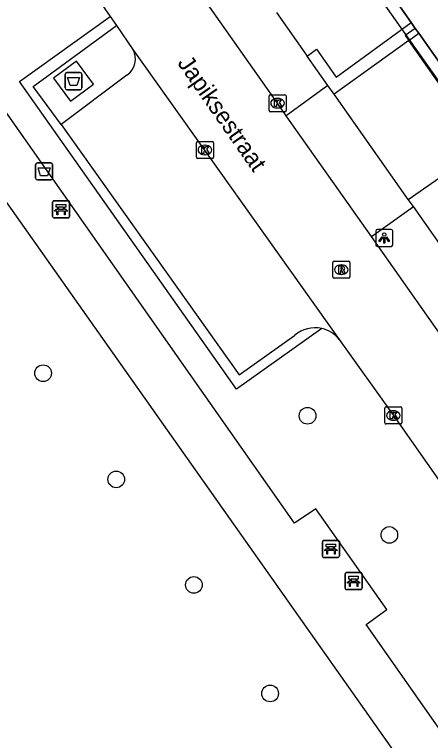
# Model space of a CAD drawing. Extents: x 159353 to 160616, y 385893 to 387321.
# Drawn here: x 160055.18 to 160079.62, y 387166.77 to 387209.38 of the extents above; entities that cross this region are included whole.
import ezdxf

# ---------------------------------------------------------------- set-up
doc = ezdxf.new("R2010")
doc.units = 0
for name, color, linetype in [('IMGEO_Afval_apart_plaats', 7, 'Continuous'), ('IMGEO_Afvalbak', 7, 'Continuous'), ('IMGEO_Bank', 7, 'Continuous'), ('IMGEO_Boom', 7, 'Continuous'), ('IMGEO_Haag', 7, 'Continuous'), ('IMGEO_Kolk', 7, 'Continuous'), ('IMGEO_Lichtpunt', 7, 'Continuous'), ('IMGEO_Openbare_ruimte_label', 7, 'Continuous'), ('IMGEO_Pand', 7, 'Continuous'), ('IMGEO_Pand_overbouw', 7, 'Continuous'), ('IMGEO_Parkeervlak_open', 7, 'Continuous'), ('IMGEO_Rijbaan_lokaal_open', 7, 'Continuous'), ('IMGEO_Rioolput', 7, 'Continuous'), ('IMGEO_Voetpad_gesloten', 7, 'Continuous'), ('IMGEO_Voetpad_open', 7, 'Continuous')]:
    doc.layers.add(name, color=color, linetype=linetype)

msp = doc.modelspace()

# ---------------------------------------------------------------- linework, layer by layer
at = {"layer": 'IMGEO_Afval_apart_plaats'}
for p, q in [((160058.251, 387205.966), (160059.041, 387205.966)), ((160059.041, 387205.966), (160058.251, 387205.966)), ((160058.151, 387205.066), (160058.151, 387205.866)), ((160058.151, 387205.866), (160058.151, 387205.066)), ((160059.141, 387205.866), (160059.141, 387205.066)), ((160059.141, 387205.066), (160059.141, 387205.866)), ((160059.041, 387204.966), (160058.251, 387204.966)), ((160058.251, 387204.966), (160059.041, 387204.966))]:
    msp.add_line(p, q, dxfattribs=at)
msp.add_lwpolyline([(160058.294, 387205.68), (160058.998, 387205.68), (160058.849, 387205.21), (160058.443, 387205.21), (160058.294, 387205.68)], dxfattribs=at)
for centre, start, end in [((160058.251, 387205.866), 90, 180), ((160058.251, 387205.866), 90, 180), ((160059.041, 387205.866), 0, 90), ((160059.041, 387205.866), 360, 90), ((160058.251, 387205.066), 180, 270), ((160058.251, 387205.066), 180, 270), ((160059.041, 387205.066), 270, 0), ((160059.041, 387205.066), 270, 0)]:
    msp.add_arc(centre, 0.1, start, end, dxfattribs=at)
at = {"layer": 'IMGEO_Afvalbak'}
for p, q in [((160056.424, 387199.768), (160056.424, 387200.568)), ((160056.424, 387200.568), (160056.424, 387199.768)), ((160056.524, 387200.668), (160057.314, 387200.668)), ((160057.314, 387200.668), (160056.524, 387200.668)), ((160057.414, 387200.568), (160057.414, 387199.768)), ((160057.414, 387199.768), (160057.414, 387200.568)), ((160057.314, 387199.668), (160056.524, 387199.668)), ((160056.524, 387199.668), (160057.314, 387199.668))]:
    msp.add_line(p, q, dxfattribs=at)
msp.add_lwpolyline([(160056.567, 387200.382), (160057.271, 387200.382), (160057.122, 387199.912), (160056.716, 387199.912), (160056.567, 387200.382)], dxfattribs=at)
for centre, start, end in [((160056.524, 387200.568), 90, 180), ((160056.524, 387200.568), 90, 180), ((160057.314, 387200.568), 0, 90), ((160057.314, 387200.568), 360, 90), ((160056.524, 387199.768), 180, 270), ((160056.524, 387199.768), 180, 270), ((160057.314, 387199.768), 270, 0), ((160057.314, 387199.768), 270, 0)]:
    msp.add_arc(centre, 0.1, start, end, dxfattribs=at)
at = {"layer": 'IMGEO_Bank'}
for p, q in [((160057.42, 387197.52), (160057.42, 387198.361)), ((160057.42, 387198.361), (160057.42, 387197.52)), ((160057.495, 387198.445), (160058.336, 387198.445)), ((160058.336, 387198.445), (160057.495, 387198.445)), ((160058.42, 387198.37), (160058.42, 387197.529)), ((160058.42, 387197.529), (160058.42, 387198.37)), ((160058.117, 387197.843), (160057.724, 387197.843)), ((160057.729, 387197.951), (160057.729, 387198.057)), ((160057.773, 387198.057), (160057.773, 387197.951)), ((160058.061, 387198.063), (160057.779, 387198.063)), ((160057.779, 387197.945), (160058.061, 387197.945)), ((160058.067, 387197.951), (160058.067, 387198.057)), ((160058.111, 387198.057), (160058.111, 387197.951)), ((160058.345, 387197.445), (160057.504, 387197.445)), ((160057.504, 387197.445), (160058.345, 387197.445)), ((160073.266, 387177.588), (160073.266, 387178.429)), ((160073.266, 387178.429), (160073.266, 387177.588)), ((160073.341, 387178.513), (160074.182, 387178.513)), ((160074.182, 387178.513), (160073.341, 387178.513)), ((160074.266, 387178.438), (160074.266, 387177.597)), ((160074.266, 387177.597), (160074.266, 387178.438)), ((160073.963, 387177.911), (160073.57, 387177.911)), ((160073.575, 387178.019), (160073.575, 387178.125)), ((160073.619, 387178.125), (160073.619, 387178.019)), ((160073.907, 387178.131), (160073.625, 387178.131)), ((160073.625, 387178.013), (160073.907, 387178.013)), ((160073.913, 387178.019), (160073.913, 387178.125)), ((160073.957, 387178.125), (160073.957, 387178.019)), ((160074.191, 387177.513), (160073.35, 387177.513)), ((160073.35, 387177.513), (160074.191, 387177.513)), ((160074.598, 387175.699), (160074.598, 387176.54)), ((160074.598, 387176.54), (160074.598, 387175.699)), ((160074.673, 387176.624), (160075.514, 387176.624)), ((160075.514, 387176.624), (160074.673, 387176.624)), ((160075.598, 387176.549), (160075.598, 387175.708)), ((160075.598, 387175.708), (160075.598, 387176.549)), ((160074.907, 387176.13), (160074.907, 387176.236)), ((160074.951, 387176.236), (160074.951, 387176.13)), ((160075.239, 387176.242), (160074.957, 387176.242)), ((160074.957, 387176.124), (160075.239, 387176.124)), ((160075.245, 387176.13), (160075.245, 387176.236)), ((160075.289, 387176.236), (160075.289, 387176.13)), ((160075.295, 387176.022), (160074.902, 387176.022)), ((160075.523, 387175.624), (160074.682, 387175.624)), ((160074.682, 387175.624), (160075.523, 387175.624))]:
    msp.add_line(p, q, dxfattribs=at)
for points in [[(160057.723, 387198.063), (160057.637, 387198.063), (160057.637, 387198.224), (160058.2, 387198.224), (160058.2, 387198.063), (160058.117, 387198.063)], [(160057.667, 387197.843), (160057.525, 387197.843), (160057.637, 387197.945), (160057.723, 387197.945)], [(160057.717, 387197.836), (160057.717, 387197.629), (160057.674, 387197.629), (160057.674, 387197.836)], [(160058.117, 387197.945), (160058.2, 387197.945), (160058.312, 387197.843), (160058.173, 387197.843)], [(160058.167, 387197.836), (160058.167, 387197.629), (160058.123, 387197.629), (160058.123, 387197.836)], [(160073.569, 387178.131), (160073.483, 387178.131), (160073.483, 387178.292), (160074.046, 387178.292), (160074.046, 387178.131), (160073.963, 387178.131)], [(160073.513, 387177.911), (160073.371, 387177.911), (160073.483, 387178.013), (160073.569, 387178.013)], [(160073.563, 387177.904), (160073.563, 387177.697), (160073.52, 387177.697), (160073.52, 387177.904)], [(160073.963, 387178.013), (160074.046, 387178.013), (160074.158, 387177.911), (160074.019, 387177.911)], [(160074.013, 387177.904), (160074.013, 387177.697), (160073.969, 387177.697), (160073.969, 387177.904)], [(160074.845, 387176.022), (160074.703, 387176.022), (160074.815, 387176.124), (160074.901, 387176.124)], [(160074.901, 387176.242), (160074.815, 387176.242), (160074.815, 387176.403), (160075.378, 387176.403), (160075.378, 387176.242), (160075.295, 387176.242)], [(160075.295, 387176.124), (160075.378, 387176.124), (160075.49, 387176.022), (160075.351, 387176.022)], [(160074.895, 387176.015), (160074.895, 387175.808), (160074.852, 387175.808), (160074.852, 387176.015)], [(160075.345, 387176.015), (160075.345, 387175.808), (160075.301, 387175.808), (160075.301, 387176.015)]]:
    msp.add_lwpolyline(points, dxfattribs=at)
for centre, radius, start, end in [((160057.498, 387198.367), 0.0779, 92.4484, 184.2845), ((160057.498, 387198.367), 0.0779, 92.4484, 184.2845), ((160058.342, 387198.367), 0.0779, 2.4484, 94.2845), ((160058.342, 387198.367), 0.0779, 2.4484, 94.2845), ((160057.667, 387197.836), 0.00671, 2.8957, 87.1043), ((160057.724, 387197.836), 0.00671, 92.8957, 177.1043), ((160057.722, 387198.056), 0.00671, 2.8957, 87.1043), ((160057.722, 387197.952), 0.00671, 272.8957, 357.1043), ((160057.779, 387198.056), 0.00671, 92.8957, 177.1043), ((160057.779, 387197.952), 0.00671, 182.8957, 267.1043), ((160058.061, 387198.056), 0.00671, 2.8957, 87.1043), ((160058.061, 387197.952), 0.00671, 272.8957, 357.1043), ((160058.118, 387198.056), 0.00671, 92.8957, 177.1043), ((160058.118, 387197.952), 0.00671, 182.8957, 267.1043), ((160058.116, 387197.836), 0.00671, 2.8957, 87.1043), ((160058.173, 387197.836), 0.00671, 92.8957, 177.1043), ((160057.498, 387197.523), 0.0779, 182.4484, 274.2845), ((160057.498, 387197.523), 0.0779, 182.4484, 274.2845), ((160058.342, 387197.523), 0.0779, 272.4484, 4.2845), ((160058.342, 387197.523), 0.0779, 272.4484, 4.2845), ((160073.344, 387178.435), 0.0779, 92.4484, 184.2845), ((160073.344, 387178.435), 0.0779, 92.4484, 184.2845), ((160074.188, 387178.435), 0.0779, 2.4484, 94.2845), ((160074.188, 387178.435), 0.0779, 2.4484, 94.2845), ((160073.513, 387177.904), 0.00671, 2.8957, 87.1043), ((160073.57, 387177.904), 0.00671, 92.8957, 177.1043), ((160073.568, 387178.124), 0.00671, 2.8957, 87.1043), ((160073.568, 387178.02), 0.00671, 272.8957, 357.1043), ((160073.625, 387178.124), 0.00671, 92.8957, 177.1043), ((160073.625, 387178.02), 0.00671, 182.8957, 267.1043), ((160073.907, 387178.124), 0.00671, 2.8957, 87.1043), ((160073.907, 387178.02), 0.00671, 272.8957, 357.1043), ((160073.964, 387178.124), 0.00671, 92.8957, 177.1043), ((160073.964, 387178.02), 0.00671, 182.8957, 267.1043), ((160073.962, 387177.904), 0.00671, 2.8957, 87.1043), ((160074.019, 387177.904), 0.00671, 92.8957, 177.1043), ((160073.344, 387177.591), 0.0779, 182.4484, 274.2845), ((160073.344, 387177.591), 0.0779, 182.4484, 274.2845), ((160074.188, 387177.591), 0.0779, 272.4484, 4.2845), ((160074.188, 387177.591), 0.0779, 272.4484, 4.2845), ((160074.676, 387176.546), 0.0779, 92.4484, 184.2845), ((160074.676, 387176.546), 0.0779, 92.4484, 184.2845), ((160075.52, 387176.546), 0.0779, 2.4484, 94.2845), ((160075.52, 387176.546), 0.0779, 2.4484, 94.2845), ((160074.9, 387176.235), 0.00671, 2.8957, 87.1043), ((160074.9, 387176.131), 0.00671, 272.8957, 357.1043), ((160074.957, 387176.235), 0.00671, 92.8957, 177.1043), ((160074.957, 387176.131), 0.00671, 182.8957, 267.1043), ((160075.239, 387176.235), 0.00671, 2.8957, 87.1043), ((160075.239, 387176.131), 0.00671, 272.8957, 357.1043), ((160075.296, 387176.235), 0.00671, 92.8957, 177.1043), ((160075.296, 387176.131), 0.00671, 182.8957, 267.1043), ((160074.676, 387175.702), 0.0779, 182.4484, 274.2845), ((160074.676, 387175.702), 0.0779, 182.4484, 274.2845), ((160074.845, 387176.015), 0.00671, 2.8957, 87.1043), ((160074.902, 387176.015), 0.00671, 92.8957, 177.1043), ((160075.294, 387176.015), 0.00671, 2.8957, 87.1043), ((160075.351, 387176.015), 0.00671, 92.8957, 177.1043), ((160075.52, 387175.702), 0.0779, 272.4484, 4.2845), ((160075.52, 387175.702), 0.0779, 272.4484, 4.2845)]:
    msp.add_arc(centre, radius, start, end, dxfattribs=at)
at = {"layer": 'IMGEO_Boom'}
for centre in [(160056.861, 387188.325), (160072.394, 387185.827), (160061.157, 387182.094), (160077.2, 387178.83), (160065.719, 387175.897), (160070.197, 387169.527)]:
    msp.add_circle(centre, 0.489, dxfattribs=at)
at = {"layer": 'IMGEO_Haag'}
msp.add_lwpolyline([(160073.235, 387190.943), (160068.226, 387187.397), (160055.476, 387205.455), (160060.802, 387209.256)], dxfattribs=at)
at = {"layer": 'IMGEO_Kolk'}
for p, q in [((160070.208, 387204.67), (160071.06, 387204.67)), ((160070.133, 387203.744), (160070.133, 387204.596)), ((160070.621, 387204.45), (160070.646, 387204.45)), ((160071.134, 387204.596), (160071.134, 387203.744)), ((160070.644, 387203.89), (160070.619, 387203.89)), ((160071.06, 387203.67), (160070.208, 387203.67)), ((160065.865, 387201.001), (160065.865, 387201.853)), ((160065.94, 387201.927), (160066.792, 387201.927)), ((160066.353, 387201.707), (160066.378, 387201.707)), ((160066.866, 387201.853), (160066.866, 387201.001)), ((160066.792, 387200.927), (160065.94, 387200.927)), ((160066.376, 387201.147), (160066.351, 387201.147)), ((160077.01, 387186.344), (160077.862, 387186.344)), ((160076.935, 387185.418), (160076.935, 387186.27)), ((160077.423, 387186.124), (160077.448, 387186.124)), ((160077.936, 387186.27), (160077.936, 387185.418)), ((160077.446, 387185.564), (160077.421, 387185.564)), ((160077.862, 387185.344), (160077.01, 387185.344))]:
    msp.add_line(p, q, dxfattribs=at)
for points in [[(160070.208, 387204.67), (160071.06, 387204.67)], [(160070.133, 387203.744), (160070.133, 387204.596)], [(160070.454, 387204.37), (160070.577, 387204.37), (160070.577, 387204.219), (160070.707, 387204.37), (160070.871, 387204.37), (160070.725, 387204.219), (160070.878, 387203.97), (160070.726, 387203.97), (160070.641, 387204.134), (160070.577, 387204.067), (160070.577, 387203.97), (160070.454, 387203.97), (160070.454, 387204.37)], [(160071.134, 387204.596), (160071.134, 387203.744)], [(160071.06, 387203.67), (160070.208, 387203.67)], [(160065.865, 387201.001), (160065.865, 387201.853)], [(160065.94, 387201.927), (160066.792, 387201.927)], [(160066.186, 387201.627), (160066.309, 387201.627), (160066.309, 387201.476), (160066.439, 387201.627), (160066.603, 387201.627), (160066.457, 387201.476), (160066.61, 387201.227), (160066.458, 387201.227), (160066.373, 387201.391), (160066.309, 387201.324), (160066.309, 387201.227), (160066.186, 387201.227), (160066.186, 387201.627)], [(160066.866, 387201.853), (160066.866, 387201.001)], [(160066.792, 387200.927), (160065.94, 387200.927)], [(160077.01, 387186.344), (160077.862, 387186.344)], [(160076.935, 387185.418), (160076.935, 387186.27)], [(160077.256, 387186.044), (160077.379, 387186.044), (160077.379, 387185.893), (160077.509, 387186.044), (160077.673, 387186.044), (160077.527, 387185.893), (160077.68, 387185.644), (160077.528, 387185.644), (160077.443, 387185.808), (160077.379, 387185.741), (160077.379, 387185.644), (160077.256, 387185.644), (160077.256, 387186.044)], [(160077.936, 387186.27), (160077.936, 387185.418)], [(160077.862, 387185.344), (160077.01, 387185.344)]]:
    msp.add_lwpolyline(points, dxfattribs=at)
for centre, start, end in [((160070.21, 387204.594), 91.552, 178.448), ((160070.21, 387204.594), 91.552, 178.448), ((160071.058, 387204.594), 1.552, 88.448), ((160071.058, 387204.594), 1.552, 88.448), ((160070.21, 387203.746), 181.552, 268.448), ((160070.21, 387203.746), 181.552, 268.448), ((160071.058, 387203.746), 271.552, 358.448), ((160071.058, 387203.746), 271.552, 358.448), ((160065.942, 387201.851), 91.552, 178.448), ((160065.942, 387201.851), 91.552, 178.448), ((160066.79, 387201.851), 1.552, 88.448), ((160066.79, 387201.851), 1.552, 88.448), ((160065.942, 387201.003), 181.552, 268.448), ((160065.942, 387201.003), 181.552, 268.448), ((160066.79, 387201.003), 271.552, 358.448), ((160066.79, 387201.003), 271.552, 358.448), ((160077.012, 387186.268), 91.552, 178.448), ((160077.012, 387186.268), 91.552, 178.448), ((160077.86, 387186.268), 1.552, 88.448), ((160077.86, 387186.268), 1.552, 88.448), ((160077.012, 387185.42), 181.552, 268.448), ((160077.012, 387185.42), 181.552, 268.448), ((160077.86, 387185.42), 271.552, 358.448), ((160077.86, 387185.42), 271.552, 358.448)]:
    msp.add_arc(centre, 0.0765, start, end, dxfattribs=at)
for centre, major_axis, ratio, start_param, end_param in [((160070.62, 387204.17), (-0.387, 0.002), 0.722429, 4.712389, 7.853982), ((160070.645, 387204.17), (-0.39, 0.002), 0.717154, 1.570796, 4.712389), ((160066.352, 387201.427), (-0.387, 0.002), 0.722429, 4.712389, 7.853982), ((160066.377, 387201.427), (-0.39, 0.002), 0.717154, 1.570796, 4.712389), ((160077.422, 387185.844), (-0.387, 0.002), 0.722429, 4.712389, 7.853982), ((160077.447, 387185.844), (-0.39, 0.002), 0.717154, 1.570796, 4.712389)]:
    msp.add_ellipse(centre, major_axis=major_axis, ratio=ratio, start_param=start_param, end_param=end_param, dxfattribs=at)
at = {"layer": 'IMGEO_Lichtpunt'}
for p, q in [((160076.405, 387196.666), (160076.405, 387195.859)), ((160076.405, 387196.666), (160076.405, 387195.859)), ((160077.307, 387196.761), (160076.499, 387196.761)), ((160077.307, 387196.761), (160076.499, 387196.761)), ((160077.401, 387195.859), (160077.401, 387196.666)), ((160077.401, 387195.859), (160077.401, 387196.666)), ((160076.499, 387195.765), (160077.307, 387195.765)), ((160076.499, 387195.765), (160077.307, 387195.765))]:
    msp.add_line(p, q, dxfattribs=at)
for points in [[(160076.779, 387196.33), (160076.818, 387196.302), (160076.63, 387196.04), (160076.592, 387196.067), (160076.779, 387196.33)], [(160076.881, 387196.282), (160076.928, 387196.282), (160076.928, 387195.96), (160076.881, 387195.96), (160076.881, 387196.282)], [(160076.991, 387196.302), (160077.029, 387196.329), (160077.216, 387196.067), (160077.177, 387196.039), (160076.991, 387196.302)]]:
    msp.add_lwpolyline(points, dxfattribs=at)
msp.add_circle((160076.904, 387196.464), 0.0994, dxfattribs=at)
for centre, start, end in [((160076.499, 387196.666), 90, 180), ((160076.499, 387196.666), 90, 180), ((160077.307, 387196.666), 0, 90), ((160077.307, 387196.666), 0, 90), ((160076.499, 387195.859), 180, 270), ((160076.499, 387195.859), 180, 270), ((160077.307, 387195.859), 270, 0), ((160077.307, 387195.859), 270, 360)]:
    msp.add_arc(centre, 0.0946, start, end, dxfattribs=at)
at = {"layer": 'IMGEO_Pand'}
for points in [[(160077.558, 387210.21), (160078.484, 387208.899)], [(160078.484, 387208.899), (160078.721, 387208.564)], [(160078.721, 387208.564), (160078.924, 387208.277)], [(160078.924, 387208.277), (160083.338, 387202.031), (160082.744, 387201.612)]]:
    msp.add_lwpolyline(points, dxfattribs=at)
at = {"layer": 'IMGEO_Pand_overbouw'}
msp.add_lwpolyline([(160072.946, 387216.735), (160072.388, 387216.353), (160082.799, 387201.65), (160083.338, 387202.031), (160078.924, 387208.277), (160078.721, 387208.564), (160078.484, 387208.899), (160077.558, 387210.21), (160075.504, 387213.115)], close=True, dxfattribs=at)
at = {"layer": 'IMGEO_Parkeervlak_open'}
for points in [[(160078.34, 387207.856), (160073.952, 387204.694)], [(160057.923, 387202.922), (160068.37, 387188.233), (160071.636, 387190.546)], [(160078.312, 387198.525), (160081.967, 387201.063)]]:
    msp.add_lwpolyline(points, dxfattribs=at)
for centre, radius, start, end in [((160072.828, 387189.163), 1.826, 77.1327, 130.7543), ((160072.825, 387189.157), 1.833, 38.9536, 77.0661)]:
    msp.add_arc(centre, radius, start, end, dxfattribs=at)
at = {"layer": 'IMGEO_Rijbaan_lokaal_open'}
for points in [[(160055.702, 387216.6), (160060.802, 387209.256)], [(160071.148, 387203.431), (160070.633, 387204.17), (160065.572, 387211.357)], [(160060.802, 387209.256), (160061.166, 387208.732)], [(160061.166, 387208.732), (160062.131, 387207.328)], [(160062.131, 387207.328), (160074.25, 387190.309)], [(160076.145, 387196.356), (160071.148, 387203.431)], [(160081.656, 387188.529), (160081.155, 387189.222), (160076.145, 387196.356)], [(160074.25, 387190.309), (160077.438, 387185.845), (160088.671, 387169.86), (160088.812, 387169.672)]]:
    msp.add_lwpolyline(points, dxfattribs=at)
at = {"layer": 'IMGEO_Rioolput'}
for p, q in [((160073.882, 387193.974), (160073.882, 387194.826)), ((160073.957, 387194.9), (160074.809, 387194.9)), ((160074.883, 387194.826), (160074.883, 387193.974)), ((160074.37, 387194.68), (160074.395, 387194.68)), ((160074.393, 387194.12), (160074.368, 387194.12)), ((160074.809, 387193.9), (160073.957, 387193.9))]:
    msp.add_line(p, q, dxfattribs=at)
for points in [[(160073.882, 387193.974), (160073.882, 387194.826)], [(160073.957, 387194.9), (160074.809, 387194.9)], [(160074.883, 387194.826), (160074.883, 387193.974)], [(160074.471, 387194.598), (160074.219, 387194.6), (160074.219, 387194.2)], [(160074.397, 387194.519), (160074.343, 387194.519), (160074.343, 387194.438)], [(160074.343, 387194.438), (160074.395, 387194.438)], [(160074.219, 387194.2), (160074.343, 387194.2), (160074.343, 387194.362), (160074.354, 387194.362)], [(160074.401, 387194.333), (160074.472, 387194.2), (160074.612, 387194.2), (160074.547, 387194.326)], [(160074.809, 387193.9), (160073.957, 387193.9)]]:
    msp.add_lwpolyline(points, dxfattribs=at)
for centre, radius, start, end in [((160073.959, 387194.824), 0.0765, 91.552, 178.448), ((160073.959, 387194.824), 0.0765, 91.552, 178.448), ((160074.807, 387194.824), 0.0765, 1.552, 88.448), ((160074.807, 387194.824), 0.0765, 1.552, 88.448), ((160074.379, 387194.627), 0.19, 274.7715, 282.9687), ((160074.403, 387194.423), 0.0964, 77.0061, 93.1865), ((160074.417, 387194.48), 0.0378, 276.6634, 79.6772), ((160074.47, 387194.488), 0.109, 350.3612, 89.416), ((160074.468, 387194.488), 0.112, 277.5842, 350.9817), ((160073.959, 387193.976), 0.0765, 181.552, 268.448), ((160073.959, 387193.976), 0.0765, 181.552, 268.448), ((160074.353, 387194.309), 0.0533, 26.0293, 88.6989), ((160074.452, 387194.273), 0.108, 29.5134, 73.7905), ((160074.807, 387193.976), 0.0765, 271.552, 358.448), ((160074.807, 387193.976), 0.0765, 271.552, 358.448)]:
    msp.add_arc(centre, radius, start, end, dxfattribs=at)
for centre, major_axis, ratio, start_param, end_param in [((160074.369, 387194.4), (-0.387, 0.002), 0.722429, 4.712389, 7.853982), ((160074.394, 387194.4), (-0.39, 0.002), 0.717154, 1.570796, 4.712389)]:
    msp.add_ellipse(centre, major_axis=major_axis, ratio=ratio, start_param=start_param, end_param=end_param, dxfattribs=at)
at = {"layer": 'IMGEO_Voetpad_gesloten'}
msp.add_lwpolyline([(160058.822, 387206.645), (160057.467, 387205.637), (160058.471, 387204.287), (160059.826, 387205.295), (160058.822, 387206.645)], dxfattribs=at)
at = {"layer": 'IMGEO_Voetpad_open'}
for points in [[(160081.67, 387165.264), (160075.838, 387173.576), (160077.062, 387174.45), (160072.873, 387180.372), (160071.634, 387179.516), (160045.523, 387216.683)], [(160070.57, 387209.497), (160072.372, 387206.94)], [(160072.372, 387206.94), (160072.919, 387207.337), (160074.086, 387205.694), (160078.484, 387208.899)], [(160057.923, 387202.922), (160056.269, 387205.161), (160061.166, 387208.732)], [(160078.721, 387208.564), (160078.133, 387208.149), (160078.34, 387207.856)], [(160078.34, 387207.856), (160078.924, 387208.277)], [(160081.831, 387202.906), (160078.34, 387207.856)], [(160073.582, 387205.216), (160072.372, 387206.94)], [(160061.784, 387205.823), (160057.923, 387202.922)], [(160073.582, 387205.216), (160071.148, 387203.431)], [(160073.952, 387204.694), (160073.582, 387205.216)], [(160078.312, 387198.525), (160073.952, 387204.694)], [(160051.581, 387202.763), (160051.832, 387202.4), (160068.517, 387178.792), (160079.06, 387163.854), (160079.256, 387163.57)], [(160078.615, 387198.1), (160078.312, 387198.525)], [(160076.145, 387196.356), (160078.615, 387198.1)], [(160081.058, 387194.621), (160078.615, 387198.1)]]:
    msp.add_lwpolyline(points, dxfattribs=at)
msp.add_arc((160061.162, 387206.759), 1.124, 303.5979, 30.4351, dxfattribs=at)

# ---------------------------------------------------------------- texts
at = {"layer": 'IMGEO_Openbare_ruimte_label'}
msp.add_text('Japiksestraat', height=1, rotation=304.9451, dxfattribs=at).set_placement((160064.719, 387206.527))

doc.saveas('drawing.dxf')
